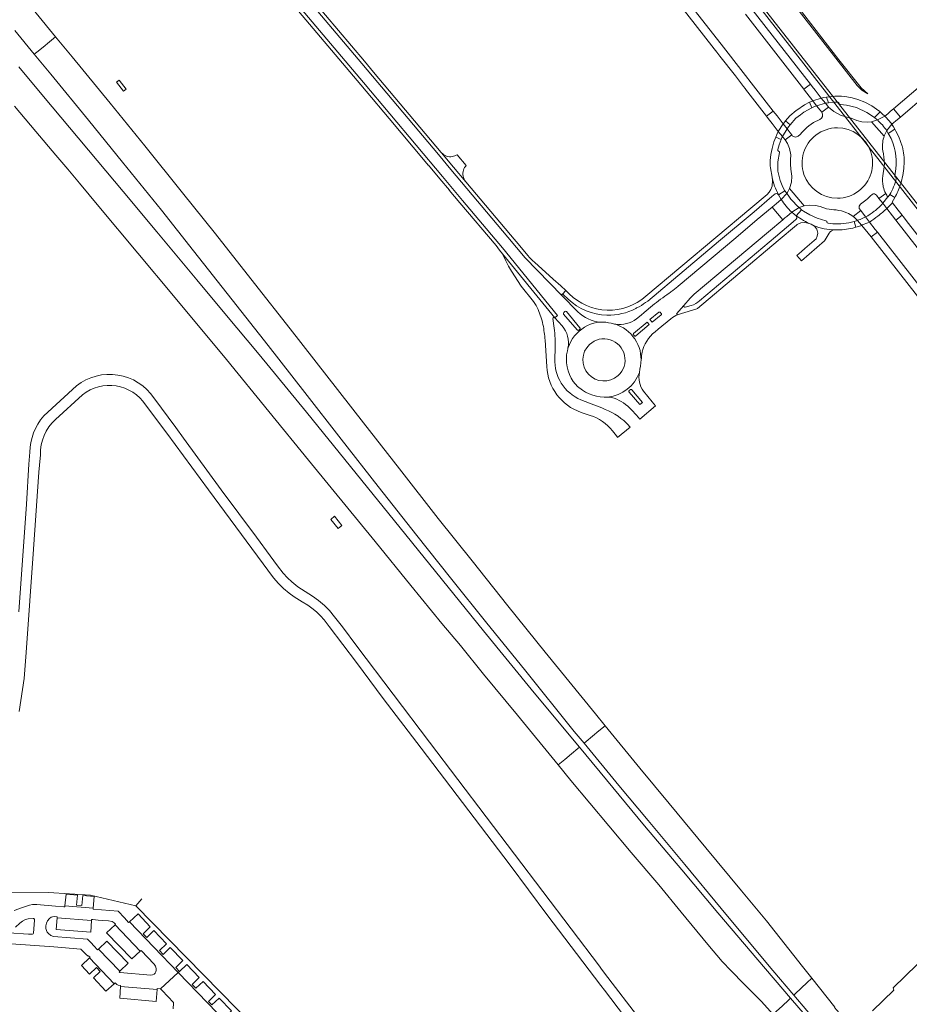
# Model space of a CAD drawing. Extents: x 148869 to 161638, y 453607 to 469810.
# Tile 746 of 1056: x 156751 to 157130, y 466132 to 466552. Entities that reach past the tile are written whole.
import ezdxf
from ezdxf.lldxf.tags import DXFTag

# ---------------------------------------------------------------- set-up
doc = ezdxf.new("R2010")
doc.units = 0
for name, color, linetype, lineweight in [('B-OI-RI-DRUKLEIDING-G-niet meenemen', 190, 'RI-PERS', 18), ('B-OI-RI-PERSLEIDING-G-niet meenemen', 190, 'RI-PERS', 18), ('B-RO-VH-VERHARDING_ASFALT-GV', 251, 'CONTINUOUS', 18), ('B-RO-VH-VERHARDING_GESLOTEN-GV', 251, 'CONTINUOUS', 18), ('B-RO-VH-VERHARDING_GRASBETONSTEEN-GV', 251, 'CONTINUOUS', 18), ('B-RO-VH-VERHARDING_HALFVERHARDING-GV', 251, 'CONTINUOUS', 18)]:
    doc.layers.add(name, color=color, linetype=linetype, lineweight=lineweight)
tags = doc.linetypes.add('RI-PERS', pattern='A,7,-2,["P",Standard,S=1.8,R=0,X=-0.5,Y=-0.9],-2,7,-2,[102,NLCS.SHX,S=1,R=180,X=0,Y=0],-2', length=22).pattern_tags.tags
tags[6] = DXFTag(74, 10)

msp = doc.modelspace()

# ---------------------------------------------------------------- linework, layer by layer
at = {"layer": 'B-OI-RI-DRUKLEIDING-G-niet meenemen'}
for p, q in [((156762.95, 466179.81), (156730.58, 466179.56)), ((156780.89, 466178.56), (156762.95, 466179.81)), ((156800.11, 466174.03), (156780.89, 466178.56)), ((156802.75, 466177.06), (156800.11, 466174.03)), ((156800.11, 466174.03), (156867.25, 466105.72))]:
    msp.add_line(p, q, dxfattribs=at)
at = {"layer": 'B-OI-RI-PERSLEIDING-G-niet meenemen'}
for p, q in [((157134.2, 466469.9), (156946.3, 466710.7)), ((156947.3, 466710.7), (157136.01, 466469.9))]:
    msp.add_line(p, q, dxfattribs=at)
at = {"layer": 'B-RO-VH-VERHARDING_ASFALT-GV', "flags": 128}
for points in [[(156988.62, 466427.37), (156981.84, 466434.25), (156966.17, 466450.35), (156958.8, 466459.12), (156934.44, 466488.05), (156929.17, 466494.34), (156896.48, 466533.16), (156855.86, 466581.37), (156848.52, 466590.1), (156819.56, 466624.49), (156799.74, 466648.03), (156792.04, 466657.35)], [(156792.04, 466657.35), (156799.74, 466648.03), (156819.56, 466624.49), (156848.52, 466590.1), (156855.86, 466581.37), (156896.48, 466533.16), (156929.17, 466494.34), (156934.44, 466488.05), (156958.8, 466459.12), (156966.17, 466450.35), (156981.84, 466434.25)], [(156930.31, 466495.31), (156901.46, 466529.55), (156897.62, 466534.13), (156864.39, 466573.58), (156864.32, 466573.66), (156864.22, 466573.78), (156857.01, 466582.34), (156849.66, 466591.07), (156824.58, 466620.89), (156820.7, 466625.46), (156793.79, 466657.42)], [(156787.45, 466654.94), (156796.15, 466645.01), (156816.76, 466620.53), (156852.29, 466578.36), (156861.23, 466567.75), (156897.24, 466525.09), (156930.89, 466485.06), (156939.49, 466474.82), (156954.89, 466456.5), (156956.42, 466454.6), (156979.96, 466425.79), (156978.8, 466424.84), (156981.89, 466421.35)], [(157027.93, 466563.57), (157046.68, 466539.5), (157047.84, 466538.02), (157049.15, 466536.35), (157055.75, 466527.91), (157059.22, 466523.44), (157059.92, 466522.53), (157060.03, 466522.44), (157060.04, 466522.42), (157060.1, 466522.3), (157068.96, 466510.7), (157071.92, 466512.89), (157050.63, 466540.1), (157023.74, 466574.64)], [(156860.08, 466566.78), (156896.09, 466524.12), (156898.29, 466521.43), (156898.33, 466521.46), (156908.17, 466509.75), (156908.13, 466509.72), (156923.51, 466491.43), (156924.83, 466489.85), (156924.87, 466489.89), (156929.74, 466484.1), (156933.83, 466479.23), (156933.79, 466479.21), (156938.35, 466473.86), (156953.73, 466455.55), (156955.25, 466453.66), (156978.8, 466424.84), (156979.96, 466425.79), (156956.42, 466454.6), (156954.89, 466456.5), (156939.49, 466474.82), (156930.89, 466485.06), (156897.24, 466525.09), (156861.23, 466567.75)], [(157075.87, 466564.71), (157107.71, 466523.85), (157109.64, 466521.77), (157112.15, 466520.31), (157109.36, 466522.82), (157099.82, 466534.82), (157082.98, 466556.68)], [(157060.01, 466554.26), (157084.98, 466522.22), (157087.75, 466524.34), (157062.82, 466556.31)], [(157139.08, 466526.96), (157134.76, 466523.71), (157134.75, 466523.7), (157134.74, 466523.7), (157123.13, 466513.87), (157126.1, 466510.36), (157137.34, 466519.98), (157140.64, 466522.7)], [(157118.99, 466501.68), (157119.14, 466502.16), (157113.74, 466508.37), (157111.98, 466508.22), (157109.63, 466508.4), (157107.57, 466508.95), (157105.06, 466509.89), (157102.79, 466510.45), (157100.54, 466511.14), (157097.67, 466512.67), (157095.52, 466514.53), (157092.55, 466512.4), (157092.9, 466511.55), (157092.88, 466510.64), (157092.49, 466509.9), (157091.77, 466509.35), (157089.09, 466508), (157087.11, 466506.56), (157086.17, 466505.87), (157084.22, 466503.97), (157083.43, 466502.94), (157082.57, 466502.16), (157081.43, 466501.84), (157080.57, 466502.04), (157080.02, 466502.43), (157079.81, 466502.74), (157076.96, 466500.59), (157077.92, 466499.07), (157078.85, 466497.03), (157079.33, 466494.2), (157079.24, 466492.14), (157079.21, 466490.33), (157079.38, 466488.16), (157079.75, 466485.14), (157079.66, 466482.65), (157078.83, 466479.9), (157085.09, 466472.54), (157087.24, 466472.82), (157089.97, 466472.67), (157091.84, 466472.17), (157094.66, 466471.3)], [(157122.51, 466507.33), (157124.86, 466509.3), (157126.1, 466510.36), (157123.13, 466513.87), (157121.92, 466512.85)], [(157119.52, 466510.81), (157116.27, 466509.15)], [(157119.53, 466510.8), (157119.52, 466510.81)], [(157121.92, 466512.85), (157121.44, 466512.44), (157120.71, 466511.81), (157119.53, 466510.8)], [(157116.27, 466509.15), (157115.11, 466508.69), (157113.74, 466508.37)], [(157113.74, 466508.37), (157119.14, 466502.16), (157119.3, 466502.64), (157120.26, 466504.57)], [(157120.26, 466504.57), (157122.51, 466507.33)], [(157126.93, 466497.7), (157126.86, 466497.94), (157125.39, 466501.87), (157124.19, 466504.41), (157123.7, 466505.26), (157120.92, 466503.43), (157121.22, 466503), (157122.12, 466501.17)], [(157074.12, 466477.25), (157076.89, 466478.97), (157076.03, 466480.42), (157074.87, 466483.3), (157073.9, 466487.37), (157073.82, 466491.27), (157074.55, 466495.29), (157074.51, 466495.61), (157074.17, 466495.84), (157073.87, 466496.13), (157073.83, 466496.51), (157074.36, 466498.49), (157075.25, 466500.83), (157072.97, 466501.82), (157072.17, 466499.75), (157071.68, 466498.05), (157071.42, 466496.98), (157070.86, 466494.46), (157070.6, 466491.79), (157070.65, 466489.64), (157070.68, 466488.75), (157071.39, 466484.81)], [(156930.51, 466495.09), (156935.59, 466489.03), (156940.81, 466482.82)], [(156967.32, 466451.31), (156963.85, 466455.46), (156959.95, 466460.09), (156940.81, 466482.82), (156935.59, 466489.03), (156930.51, 466495.09)], [(156941.02, 466489.7), (156937.14, 466494.33)], [(157118.84, 466494.69), (157118.61, 466495.94)], [(157118.57, 466485.24), (157119.17, 466489.21)], [(157127.67, 466490.35), (157127.67, 466490.54)], [(157071.39, 466484.81), (157071.56, 466483.3), (157071.39, 466480.97), (157070.86, 466479.43), (157070.18, 466478.32), (157069.27, 466477.34), (157062.35, 466471.47), (157017.58, 466433.95)], [(157123.87, 466486.36), (157123.68, 466485.35)], [(157123.89, 466484.83), (157124, 466484.77)], [(157118.81, 466480.56), (157118.76, 466480.86)], [(157126.06, 466481.44), (157126.41, 466482.6)], [(157018.4, 466431.9), (157033.98, 466444.98), (157048.59, 466457.28), (157063.74, 466469.96), (157071.31, 466476.44), (157072.71, 466477.58), (157073.25, 466477.76), (157073.77, 466477.63), (157074.12, 466477.25)], [(157077.65, 466477.84), (157075.3, 466475.26)], [(157082.9, 466471.84), (157083.8, 466472.16), (157085.09, 466472.54), (157078.83, 466479.9), (157078.29, 466478.81), (157077.65, 466477.84)], [(157115.88, 466477.08), (157116.93, 466475.71), (157119.85, 466477.84)], [(157119.85, 466477.84), (157116.93, 466475.71), (157118.55, 466473.6)], [(157118.55, 466473.6), (157120.77, 466476.34)], [(157121.62, 466477.31), (157123.73, 466476.04)], [(157038.2, 466434.83), (157069.92, 466461.5), (157075.98, 466466.6), (157071.46, 466471.98), (157065.1, 466466.63), (157055.91, 466458.9), (157031.4, 466438.31)], [(157075.3, 466475.26), (157073.16, 466473.4), (157072.39, 466472.77), (157071.46, 466471.98), (157075.98, 466466.6), (157076.89, 466467.36), (157077.66, 466468), (157079.82, 466469.83)], [(157079.82, 466469.83), (157079.85, 466469.8), (157079.86, 466469.8), (157082.9, 466471.84)], [(157120.29, 466471.38), (157118.55, 466473.6)], [(157081.68, 466468.27), (157081.95, 466467.82), (157081.93, 466467.26), (157081.64, 466466.82), (157080.32, 466465.67), (157072.79, 466459.34), (157040.51, 466432.07)], [(157096.18, 466464.94), (157095.24, 466465.07), (157094.84, 466465.29), (157094.78, 466465.66), (157094.68, 466465.99), (157094.34, 466466.18), (157090.64, 466467.2), (157087.45, 466468.7), (157084.86, 466470.3), (157084.01, 466470.88), (157081.68, 466468.27)], [(157106.02, 466467.94), (157109.21, 466470.53), (157108.56, 466471.4)], [(157107.7, 466466.34), (157108.91, 466466.76), (157110.11, 466467.24), (157111.27, 466467.77), (157109.21, 466470.53), (157106.02, 466467.94)], [(157112.93, 466465.62), (157111.27, 466467.77), (157110.11, 466467.24), (157108.91, 466466.76), (157107.7, 466466.34)], [(157111.27, 466467.77), (157112.93, 466465.62)], [(157191.66, 466385.13), (157169.29, 466414.08), (157163.26, 466421.89), (157162.2, 466423.24), (157129.55, 466464.97), (157127.23, 466468), (157126.84, 466468.5), (157124.18, 466466.4), (157166.66, 466412.02), (157189.31, 466383.02)], [(157039.58, 466428.78), (157074, 466457.8), (157081.74, 466464.28)], [(157081.74, 466464.28), (157082.12, 466464.6), (157083.64, 466465.29), (157085.13, 466465.44), (157086.13, 466465.29), (157088.05, 466464.65)], [(157088.05, 466464.65), (157089.45, 466463.84), (157090.51, 466462.52), (157090.83, 466461.48), (157090.92, 466460.86), (157090.69, 466459.53), (157090.14, 466458.48), (157089.39, 466457.67), (157085.35, 466454.26), (157083.88, 466452.99), (157081.97, 466451.33), (157083.91, 466449.08), (157093.71, 466457.57), (157094.05, 466457.97)], [(157105.81, 466463.06), (157107.14, 466463.4), (157106.44, 466465.84), (157105.2, 466465.54)], [(157108.31, 466463.72), (157109.62, 466464.09), (157109.45, 466464.28), (157107.79, 466466.24), (157106.44, 466465.84), (157107.14, 466463.4)], [(157107.7, 466466.34), (157107.79, 466466.24), (157109.45, 466464.28), (157109.63, 466464.34), (157109.79, 466464.39)], [(157109.79, 466464.39), (157109.63, 466464.34), (157109.45, 466464.28), (157109.62, 466464.09), (157112.4, 466460.81), (157113.61, 466459.27), (157116.27, 466461.35), (157115.4, 466462.47), (157112.93, 466465.62)], [(157097.98, 466462.26), (157097.12, 466462.34)], [(157097.12, 466462.34), (157097.98, 466462.26), (157098.45, 466462.25)], [(157181.93, 466377.21), (157159.27, 466406.25), (157116.27, 466461.35), (157113.61, 466459.27), (157156.68, 466404.22), (157179.5, 466375.07)], [(156978.8, 466424.84), (156955.25, 466453.66), (156956.42, 466452), (156957.9, 466449.09), (156959.08, 466446.83), (156960.25, 466444.71), (156964.41, 466438.33), (156969.64, 466431.69)], [(156982.06, 466434.89), (156983.53, 466436.42), (156981.33, 466438.39), (156978.12, 466441.27), (156970.14, 466448.44)], [(157031.16, 466438.11), (157029.11, 466436.48)], [(156984.92, 466435), (156983.53, 466436.42), (156982.06, 466434.89)], [(156982.29, 466434.67), (156984.46, 466432.74)], [(157020.39, 466429.98), (157016.88, 466427.01), (157015.58, 466425.92), (157013.59, 466424.28)], [(157031.12, 466426.08), (157030.59, 466426.52), (157033.82, 466430.07), (157036.49, 466433.12)], [(157033.82, 466430.07), (157030.59, 466426.52), (157031.12, 466426.08)], [(157036.93, 466429.97), (157034.35, 466429.26)], [(156988.37, 466419.59), (156982.48, 466426.4)], [(156982.61, 466427.08), (156983.02, 466427.43)], [(156983.7, 466427.46), (156989.44, 466420.57)], [(157024.09, 466426.09), (157020.23, 466422.89), (157019.32, 466423.99), (157023.12, 466427.22)], [(157023.69, 466427.17), (157024.14, 466426.68)], [(157032.81, 466426.65), (157038.91, 466428.44)], [(156978.53, 466420.42), (156977.98, 466424.47)], [(156998.14, 466422.96), (156996.73, 466422.77), (156995.35, 466422.45), (156994, 466422.01), (156992.7, 466421.45), (156991.45, 466420.77), (156990.27, 466419.99), (156989.16, 466419.11), (156988.13, 466418.13), (156987.2, 466417.06), (156986.36, 466415.91), (156985.63, 466414.7), (156985.02, 466413.42), (156984.51, 466412.09), (156984.3, 466411.51), (156984.13, 466410.72)], [(156984.36, 466411.84), (156984.3, 466411.51), (156984.51, 466412.09), (156985.02, 466413.42), (156985.63, 466414.7), (156986.36, 466415.91), (156987.2, 466417.06), (156988.13, 466418.13), (156989.16, 466419.11), (156990.27, 466419.99), (156991.45, 466420.77), (156992.7, 466421.45), (156994, 466422.01), (156995.35, 466422.45), (156996.73, 466422.77), (156998.14, 466422.96)], [(157015.64, 466406.94), (157015.36, 466409.46), (157015.1, 466410.8), (157014.71, 466412.11), (157014.22, 466413.38), (157013.61, 466414.6), (157012.9, 466415.77), (157012.1, 466416.87), (157011.19, 466417.9), (157010.21, 466418.84), (157009.14, 466419.7), (157008, 466420.46), (157006.8, 466421.11), (157004.72, 466422.03)], [(157004.72, 466422.03), (157006.8, 466421.11), (157008, 466420.46), (157009.14, 466419.7), (157010.21, 466418.84), (157011.19, 466417.9), (157012.1, 466416.87), (157012.9, 466415.77), (157013.61, 466414.6), (157014.22, 466413.38), (157014.71, 466412.11), (157015.1, 466410.8), (157015.36, 466409.46), (157015.64, 466406.94)], [(157012.38, 466418.16), (157018.11, 466422.99), (157019.06, 466421.87), (157013.3, 466417.04)], [(157020.42, 466417.88), (157021.49, 466418.81), (157022.82, 466419.94), (157028.29, 466424.41)], [(156989.43, 466419.95), (156989.01, 466419.51)], [(157012.62, 466417.18), (157012.31, 466417.54)], [(156974.6, 466415.2), (156975.33, 466403.96)], [(156978.83, 466407.43), (156978.88, 466411.52)], [(156986.67, 466397.61), (156988.51, 466395.53), (156990.51, 466393.99), (156991.92, 466393.12), (156993.4, 466392.38), (156994.94, 466391.78), (156996.53, 466391.33), (156998.16, 466391.03), (156999.8, 466390.89), (157001.42, 466390.92)], [(156774.89, 466395.79), (156760.9, 466382.92)], [(156765.9, 466381.42), (156777.42, 466391.98)], [(157011.61, 466394.03), (157016.15, 466388.69), (157015.02, 466387.76), (157010.48, 466393.1)], [(157010.52, 466393.76), (157010.93, 466394.11)], [(157011.45, 466385.61), (157013.6, 466383.21), (157014.98, 466381.63), (157021.74, 466387.32), (157020.34, 466388.93), (157016.52, 466393.47)], [(156804.28, 466387.7), (156813.31, 466375.6), (156831.07, 466351.4), (156851.98, 466323.1), (156858.9, 466313.97), (156860.99, 466311.48), (156863.14, 466309.43), (156865.49, 466307.36), (156867.68, 466305.83), (156871.1, 466303.75), (156873.48, 466302.23), (156875.13, 466301.03), (156877.12, 466299.37), (156878.85, 466297.74), (156880.44, 466295.96), (156882.6, 466293.18), (156894.28, 466277.78), (156905.59, 466262.54), (156921.81, 466241.25), (156959.71, 466191.38), (156975.39, 466170.44), (156998.42, 466140.17), (157000, 466138.08), (157030.93, 466097.3)], [(157015.39, 466125.14), (157000, 466145.39), (156998.42, 466147.47), (156997.78, 466148.32), (156925.41, 466243.81), (156894.34, 466284.77), (156888.27, 466293), (156884.91, 466297.36), (156882.69, 466300.02), (156880.59, 466302.18), (156878.01, 466304.3), (156875.46, 466306.1), (156869.22, 466310.13), (156866.68, 466312.17), (156864.79, 466313.95), (156862.92, 466315.97), (156860.58, 466318.98), (156857.36, 466323.26), (156851.64, 466331.32), (156836.61, 466351.44), (156820.45, 466373.4), (156817.2, 466377.96), (156807.89, 466390.66)], [(156998.84, 466386.33), (156995.36, 466387.74), (156989.91, 466389.83)], [(156989.94, 466384.47), (156993.82, 466383.15)], [(157003.39, 466376.6), (157005.03, 466374.45)], [(157005.56, 466373.68), (157010.84, 466378.15)], [(156754.97, 466367.48), (156754.59, 466362.33), (156753.58, 466345.35), (156750.25, 466299.48)], [(156750.38, 466256.89), (156751.84, 466266.38), (156752.49, 466271.04), (156753.43, 466282.13), (156756.6, 466326.11), (156758.85, 466358.92), (156759.14, 466361.97), (156759.46, 466366.4)], [(156745.04, 466158.07), (156765.16, 466156.58), (156776.66, 466155.59), (156776.89, 466155.46), (156777.17, 466155.19), (156779.05, 466153.35), (156779.79, 466152.62), (156780.06, 466152.8), (156780.32, 466152.53), (156780.68, 466152.15), (156780.43, 466151.91), (156790.96, 466140.88), (156791.33, 466141.2), (156792.08, 466140.47), (156792.69, 466140.3), (156793.64, 466140.18), (156793.61, 466139.64), (156809.2, 466138.36), (156809.24, 466138.86), (156810.62, 466138.72), (156818.24, 466145.7), (156797.43, 466167.28), (156797.09, 466166.96), (156795.28, 466168.92), (156792.65, 466171.79), (156792.6, 466171.85), (156782, 466172.72), (156782.03, 466173.1), (156769.93, 466174.03), (156769.89, 466173.66), (156769.43, 466173.7), (156765.88, 466174), (156758.02, 466174.67), (156756.17, 466174.66), (156754.83, 466174.4), (156751.81, 466173.36), (156748.33, 466172.08)], [(156748.82, 466165), (156750.66, 466166.67), (156751.89, 466167.56), (156753.12, 466168.19), (156754.22, 466168.52), (156756.38, 466168.73), (156756.68, 466168.63), (156756.92, 466168.29), (156756.96, 466167.96), (156756.56, 466162.4), (156756.39, 466162.16), (156756.12, 466162.01), (156755.58, 466161.94), (156754.36, 466162.04), (156745.98, 466162.59)], [(156851.35, 466111.37), (156818.24, 466145.7), (156810.62, 466138.72), (156811.02, 466138.43), (156811.35, 466138.02), (156816.22, 466132.91), (156816.26, 466132.53), (156816.08, 466130.1)]]:
    msp.add_lwpolyline(points, dxfattribs=at)
for points in [[(157088.76, 466517.29), (157092.33, 466518.45), (157089.7, 466521.79), (157088.49, 466523.41), (157087.75, 466524.34), (157084.98, 466522.22), (157085.7, 466521.22), (157086.17, 466520.62)], [(157092.33, 466518.45), (157088.76, 466517.29), (157090.38, 466515.19), (157094.18, 466516.34)], [(157092.33, 466518.45), (157094.18, 466516.34), (157095.38, 466516.48), (157094.64, 466518.9), (157093.28, 466518.65)], [(157117.27, 466512.8), (157115.96, 466513.78), (157113.92, 466515.09), (157110.91, 466516.72), (157107.96, 466517.88), (157105.6, 466518.55), (157103.31, 466518.98), (157100.99, 466519.23), (157098.17, 466519.28), (157096.66, 466519.19), (157094.64, 466518.9), (157095.38, 466516.48), (157097.3, 466516.66), (157099.53, 466516.72), (157099.83, 466516.58), (157100.02, 466516.21), (157100.2, 466515.82), (157100.51, 466515.7), (157103.11, 466515.48), (157107.44, 466514.43), (157111.85, 466512.36), (157115.06, 466510.16), (157117.43, 466512.66)], [(157083.45, 466511.33), (157084.89, 466512.46), (157088.31, 466514.36), (157087.39, 466516.7), (157085.24, 466515.58), (157081.91, 466513.34), (157081.72, 466513.21), (157078.97, 466510.84), (157077.14, 466508.79), (157079.08, 466507.12), (157081.57, 466509.86)], [(157090.38, 466515.19), (157088.76, 466517.29), (157088.51, 466517.17), (157087.39, 466516.7), (157088.31, 466514.36), (157089.44, 466514.83)], [(157094.18, 466516.34), (157090.38, 466515.19), (157091.86, 466513.29), (157092.55, 466512.4), (157095.52, 466514.53), (157094.69, 466515.56)], [(157076.16, 466507.49), (157073.52, 466510.86), (157072.67, 466511.94), (157071.92, 466512.89), (157068.96, 466510.7), (157069.72, 466509.73), (157071.39, 466507.61), (157074.06, 466504.24)], [(157116.27, 466509.15), (157119.52, 466510.81), (157118.39, 466511.81), (157117.43, 466512.66), (157115.06, 466510.16), (157116.03, 466509.38)], [(157075.78, 466502.14), (157077.77, 466505.38), (157076.16, 466507.49), (157074.06, 466504.24)], [(157077.77, 466505.38), (157075.78, 466502.14), (157076.05, 466501.84), (157076.28, 466501.52), (157076.96, 466500.59), (157079.81, 466502.74), (157079.07, 466503.7)], [(157076.16, 466507.49), (157077.77, 466505.38), (157078.38, 466506.18), (157079.08, 466507.12), (157077.14, 466508.79), (157076.4, 466507.79)], [(157122.51, 466507.33), (157120.26, 466504.57), (157120.36, 466504.43), (157120.92, 466503.43), (157123.7, 466505.26), (157123.14, 466506.24), (157122.88, 466506.69)], [(157075.78, 466502.14), (157074.06, 466504.24), (157073.42, 466502.98), (157072.97, 466501.82), (157075.25, 466500.83), (157075.66, 466501.89)], [(157075.3, 466475.26), (157077.65, 466477.84), (157077.52, 466478.01), (157076.89, 466478.97), (157074.12, 466477.25), (157074.69, 466476.24)], [(157122.76, 466473.82), (157122.57, 466474.06), (157123.15, 466475.02), (157123.73, 466476.04), (157121.62, 466477.31), (157120.91, 466476.37), (157120.84, 466476.24), (157120.77, 466476.34), (157118.55, 466473.6), (157120.29, 466471.38), (157122.57, 466473.63)], [(157082.9, 466471.84), (157079.86, 466469.8), (157080.78, 466468.97), (157081.68, 466468.27), (157084.01, 466470.88), (157083.07, 466471.63)], [(157122.76, 466473.82), (157122.57, 466473.63), (157120.29, 466471.38), (157122.78, 466468.19), (157124.18, 466466.4), (157126.84, 466468.5), (157125.22, 466470.64)], [(156766.65, 466168.94), (156781.26, 466167.76), (156781.29, 466168.23), (156781.79, 466168.19), (156784.16, 466168), (156785.85, 466167.86), (156788.45, 466167.65), (156790.1, 466167.33), (156790.92, 466166.9), (156791.56, 466166.24), (156791.33, 466166.02), (156802.03, 466154.76), (156802.38, 466155.08), (156807.96, 466149.15), (156808.56, 466148.33), (156808.83, 466147.42), (156808.84, 466146.63), (156808.72, 466145.99), (156808.45, 466145.42), (156807.96, 466144.92), (156807.28, 466144.61), (156806.57, 466144.52), (156793.38, 466145.68), (156793.02, 466145.94), (156793.38, 466146.28), (156784.25, 466155.63), (156783.88, 466155.28), (156783.59, 466155.59), (156782.49, 466156.75), (156780.79, 466158.54), (156779.52, 466159.88), (156765.13, 466160.98), (156763.88, 466161.47), (156762.91, 466162.22), (156762.4, 466162.9), (156762.06, 466163.6), (156761.83, 466164.39), (156761.85, 466165.56), (156762.14, 466166.72), (156762.5, 466167.69), (156763.34, 466168.66), (156764.03, 466169.18), (156764.67, 466169.42), (156765.51, 466169.58), (156766.69, 466169.43)]]:
    msp.add_lwpolyline(points, close=True, dxfattribs=at)
at = {"layer": 'B-RO-VH-VERHARDING_ASFALT-GV'}
for points in [[(157119.53, 466510.8, -0.009223), (157122.51, 466507.33)], [(157122.51, 466507.33, 0.009223), (157119.53, 466510.8)], [(157090.08, 466502.68, -0.165083), (157099.22, 466505.77)], [(157099.22, 466505.77, -0.716726), (157108.35, 466478.85)], [(157116.27, 466509.15, -0.063004), (157120.26, 466504.57)], [(157120.26, 466504.57, 0.063004), (157116.27, 466509.15)], [(157099.22, 466475.75, -0.716691), (157090.08, 466502.68)], [(157118.61, 466495.94, -0.108516), (157118.99, 466501.68)], [(157122.12, 466501.17, -0.151946), (157123.87, 466486.36)], [(157127.67, 466490.54, 0.083246), (157126.93, 466497.7)], [(156930.51, 466495.09, -0.012068), (156930.31, 466495.31)], [(156935.1, 466493.54, -0.254897), (156930.51, 466495.09)], [(156937.14, 466494.33, -0.102912), (156935.1, 466493.54)], [(157119.17, 466489.21, 0.081169), (157118.84, 466494.69)], [(156939.84, 466487.76, -0.112304), (156941.02, 466489.7)], [(157126.41, 466482.6, 0.067337), (157127.67, 466490.35)], [(156940.81, 466482.82, -0.255344), (156939.84, 466487.76)], [(157074.12, 466477.25, -0.073806), (157071.39, 466484.81)], [(157071.39, 466484.81, 0.073806), (157074.12, 466477.25)], [(157118.76, 466480.86, -0.103183), (157118.57, 466485.24)], [(157124.34, 466484.14, -0.070472), (157121.62, 466477.31)], [(157123.68, 466485.35, 0.337807), (157123.89, 466484.83)], [(157124, 466484.77, -0.481621), (157124.34, 466484.14)], [(157119.85, 466477.84, -0.059565), (157118.81, 466480.56)], [(157123.73, 466476.04, 0.052376), (157126.06, 466481.44)], [(157082.9, 466471.84, -0.065547), (157077.65, 466477.84)], [(157077.65, 466477.84, 0.065547), (157082.9, 466471.84)], [(157108.35, 466478.85, -0.164979), (157099.22, 466475.75)], [(157111.33, 466474.96, 0.024134), (157114.05, 466477.42)], [(157114.05, 466477.42, -0.367863), (157115.88, 466477.08)], [(157120.77, 466476.34, -0.035569), (157119.85, 466477.84)], [(157075.3, 466475.26, 0.074516), (157079.82, 466469.83)], [(157079.82, 466469.83, -0.074516), (157075.3, 466475.26)], [(157108.56, 466471.4, -0.257367), (157109.04, 466473.21)], [(157109.04, 466473.21, 0.019261), (157111.33, 466474.96)], [(157118.55, 466473.6, -0.047099), (157114.98, 466470.21)], [(157088.05, 466464.65, -0.040729), (157081.68, 466468.27)], [(157081.68, 466468.27, 0.040729), (157088.05, 466464.65)], [(157094.66, 466471.3, 0.056174), (157098.73, 466470.76)], [(157098.73, 466470.76, -0.076991), (157103.29, 466469.59)], [(157103.29, 466469.59, -0.077007), (157106.02, 466467.94)], [(157106.02, 466467.94, -0.041394), (157107.7, 466466.34)], [(157114.98, 466470.21, -0.042154), (157111.27, 466467.77)], [(157112.93, 466465.62, 0.022625), (157116.54, 466468.17)], [(157116.54, 466468.17, 0.025169), (157120.29, 466471.38)], [(157097.12, 466462.34, -0.108501), (157088.05, 466464.65)], [(157088.05, 466464.65, 0.108501), (157097.12, 466462.34)], [(157105.2, 466465.54, -0.08624), (157096.18, 466464.94)], [(157107.14, 466463.4, 0.003388), (157108.31, 466463.72)], [(157109.79, 466464.39, 0.021571), (157112.93, 466465.62)], [(157112.93, 466465.62, -0.021571), (157109.79, 466464.39)], [(157094.05, 466457.97, 0.019302), (157095.79, 466460.88)], [(157095.79, 466460.88, -0.257156), (157097.98, 466462.26)], [(157098.45, 466462.25, 0.064204), (157105.81, 466463.06)], [(156970.14, 466448.44, -0.034387), (156967.32, 466451.31)], [(157031.4, 466438.31, -0.015569), (157031.16, 466438.11)], [(156981.84, 466434.25, -0.217653), (156981.76, 466434.83)], [(156981.76, 466434.83, -0.239519), (156982.06, 466434.89)], [(156982.06, 466434.89, -0.237447), (156982.29, 466434.67)], [(157001.04, 466428.03, -0.190302), (156984.92, 466435)], [(157017.58, 466433.95, -0.190325), (157001.04, 466428.03)], [(157027.46, 466435.25, 0.02052), (157020.39, 466429.98)], [(157029.11, 466436.48, -0.026358), (157027.46, 466435.25)], [(157036.49, 466433.12, -0.009357), (157038.2, 466434.83)], [(156969.64, 466431.69, -0.0673), (156971.69, 466428.28)], [(156984.46, 466432.74, 0.184777), (157001.01, 466425.92)], [(157014.76, 466429.51, 0.008602), (157018.4, 466431.9)], [(157034.35, 466429.26, -0.644178), (157033.82, 466430.07)], [(157040.51, 466432.07, -0.109197), (157036.93, 466429.97)], [(156971.69, 466428.28, -0.042414), (156973.74, 466421.94)], [(156982.48, 466426.4, -0.281952), (156982.61, 466427.08)], [(156983.02, 466427.43, -0.369071), (156983.7, 466427.46)], [(156998.14, 466422.96, -0.184394), (156988.62, 466427.37)], [(157001.01, 466425.92, 0.127551), (157013.26, 466428.76)], [(157013.26, 466428.76, -0.028731), (157014.76, 466429.51)], [(157023.12, 466427.22, -0.109678), (157023.69, 466427.17)], [(157024.14, 466426.68, -0.473655), (157024.09, 466426.09)], [(157028.29, 466424.41, -0.080747), (157031.12, 466426.08)], [(157031.12, 466426.08, -0.028998), (157032.81, 466426.65)], [(157038.91, 466428.44, 0.115521), (157039.58, 466428.78)], [(156973.74, 466421.94, -0.030875), (156974.6, 466415.2)], [(156977.98, 466424.47, -0.715686), (156978.8, 466424.84)], [(156981.89, 466421.35, -0.236912), (156984.36, 466411.84)], [(157002.79, 466422.45, 0.073089), (156998.14, 466422.96)], [(157004.72, 466422.03, -0.040469), (157002.79, 466422.45)], [(157013.59, 466424.28, -0.194007), (157004.72, 466422.03)], [(156978.88, 466411.52, 0.042925), (156978.53, 466420.42)], [(156989.01, 466419.51, -0.385226), (156988.37, 466419.59)], [(156989.44, 466420.57, -0.564092), (156989.43, 466419.95)], [(157012.31, 466417.54, -0.485612), (157012.38, 466418.16)], [(157013.3, 466417.04, -0.425176), (157012.62, 466417.18)], [(157015.8, 466408.78, -0.176795), (157020.42, 466417.88)], [(157005.74, 466400.15, -0.990097), (156993.56, 466413.41)], [(156993.56, 466413.41, -1.010217), (157005.74, 466400.15)], [(156984.13, 466410.72, 0.213623), (156986.67, 466397.61)], [(157015.64, 466406.94, 0.007105), (157015.8, 466408.78)], [(156989.91, 466389.83, -0.32116), (156978.83, 466407.43)], [(157014.83, 466401.53, 0.021594), (157015.64, 466406.94)], [(156807.89, 466390.66, 0.434608), (156774.89, 466395.79)], [(156975.33, 466403.96, 0.302644), (156989.94, 466384.47)], [(157001.42, 466390.92, 0.285707), (157014.83, 466401.53)], [(157014.83, 466401.53, -0.285707), (157001.42, 466390.92)], [(157016.52, 466393.47, -0.207515), (157014.83, 466401.53)], [(156777.42, 466391.98, -0.440873), (156804.28, 466387.7)], [(157010.48, 466393.1, -0.415241), (157010.52, 466393.76)], [(157010.93, 466394.11, -0.473374), (157011.61, 466394.03)], [(157001.42, 466390.92, -0.089685), (157004.12, 466390.48)], [(157004.12, 466390.48, -0.117814), (157011.45, 466385.61)], [(157009.37, 466379.92, 0.09739), (156998.84, 466386.33)], [(156760.9, 466382.92, 0.176803), (156754.97, 466367.48)], [(156759.46, 466366.4, -0.217111), (156765.9, 466381.42)], [(156993.82, 466383.15, -0.149975), (157003.39, 466376.6)], [(157010.84, 466378.15, 0.023143), (157009.37, 466379.92)], [(157005.03, 466374.45, -0.014615), (157005.56, 466373.68)]]:
    msp.add_lwpolyline(points, format="xyb", dxfattribs=at)
at = {"layer": 'B-RO-VH-VERHARDING_GESLOTEN-GV', "flags": 128}
for points in [[(156748.57, 466547.25), (156756.88, 466537.17), (156757.92, 466538.02), (156760.59, 466540.21), (156763.31, 466542.45), (156765.97, 466544.63), (156757.67, 466554.71), (156741.29, 466574.65)], [(156748.4, 466515.08), (156757.59, 466504.24), (156766.04, 466494.18), (156771.14, 466488.13), (156776.1, 466482.21), (156784.44, 466472.22), (156801.02, 466452.33), (156816.24, 466434.14), (156838.78, 466407.01), (156856.82, 466384.89), (156873.76, 466364.04), (156883.4, 466352.23), (156902.13, 466329.37), (156917.44, 466310.61), (156930.64, 466294.46), (156938.5, 466285.02), (156948.38, 466272.88), (156962.91, 466255.3), (156980.19, 466234.13), (156983.06, 466236.53), (156985.84, 466238.86), (156988.57, 466241.15), (156989.33, 466241.78), (156970.04, 466264.91), (156948.44, 466291.26), (156912.89, 466335.19), (156872.95, 466384.57), (156852.71, 466409.09), (156838.15, 466426.62), (156826.22, 466441.03), (156809.16, 466461.42), (156794.79, 466478.67), (156760.79, 466519.19), (156750.25, 466531.73)], [(157075.77, 466131.48), (157078.36, 466133.92), (157079.27, 466134.77), (157065.36, 466151), (157048.21, 466171.13), (157032.86, 466189.44), (157017.05, 466208.22), (157003.51, 466224.5), (156989.33, 466241.78), (156988.57, 466241.15), (156985.84, 466238.86), (156983.06, 466236.53), (156980.19, 466234.13), (156985.65, 466227.49), (157001.77, 466208.18), (157011.32, 466196.83), (157023.05, 466183), (157032.66, 466171.39), (157044.05, 466157.54), (157050.18, 466150.32), (157053.92, 466146.33), (157059.29, 466140.77), (157066.83, 466133.23), (157071.83, 466127.78)]]:
    msp.add_lwpolyline(points, dxfattribs=at)
for points in [[(157000.21, 466250.88), (156996.11, 466255.89), (156974.65, 466282.29), (156958.78, 466302.02), (156943.59, 466321.13), (156929.12, 466339.2), (156912.52, 466360.36), (156897.26, 466379.96), (156881.57, 466400.04), (156865.96, 466420.04), (156850.71, 466439.38), (156834.06, 466460.59), (156820.04, 466478.12), (156803.99, 466498.12), (156789.23, 466516.26), (156773.04, 466536.04), (156765.97, 466544.63), (156763.31, 466542.45), (156760.59, 466540.21), (156757.92, 466538.02), (156756.88, 466537.17), (156763.91, 466528.64), (156779.98, 466509.04), (156794.47, 466491.16), (156811.04, 466470.68), (156824.78, 466453.32), (156841.29, 466432.49), (156856.63, 466413), (156872.2, 466392.98), (156887.69, 466373.03), (156903.44, 466352.85), (156919.92, 466332), (156934.28, 466313.99), (156949.83, 466294.63), (156965.79, 466274.79), (156987.07, 466248.43), (156991.24, 466243.37), (156992.14, 466244.12), (156994.87, 466246.41), (156997.52, 466248.63)], [(156794.97, 466521.38), (156796.06, 466522.26), (156793.04, 466526.08), (156791.95, 466525.2)], [(156888.04, 466336.26), (156884.91, 466340.14), (156883.32, 466338.83), (156886.44, 466334.95)], [(157080.62, 466136.04), (157081.09, 466136.48), (157083.89, 466139.11), (157086.18, 466141.27), (157088.29, 466143.25), (157084.37, 466148.19), (157068.96, 466167.72), (157058.39, 466180.48), (157043.15, 466198.75), (157027.5, 466217.64), (157015.05, 466232.76), (157000.21, 466250.88), (156997.52, 466248.63), (156994.87, 466246.41), (156992.14, 466244.12), (156991.24, 466243.37), (157006.08, 466225.42), (157018.61, 466210.41), (157034.21, 466191.64), (157049.71, 466172.91), (157060.2, 466160.35), (157071.74, 466146.53)], [(157088.29, 466143.25), (157086.18, 466141.27), (157083.89, 466139.11), (157081.09, 466136.48), (157080.62, 466136.04), (157091.73, 466122.95), (157092.19, 466122.39), (157092.9, 466121.54), (157096.08, 466124.65), (157098.34, 466126.86), (157099.98, 466128.47), (157098.02, 466130.78), (157098.12, 466130.86)], [(157082.49, 466115.57), (157084.45, 466113.26), (157085.65, 466114.43), (157088.22, 466116.95), (157090.74, 466119.42), (157091.66, 466120.32), (157090.89, 466121.21), (157079.27, 466134.77), (157078.36, 466133.92), (157075.77, 466131.48), (157073.16, 466129.03), (157071.83, 466127.78), (157074.71, 466124.65), (157079.92, 466118.8), (157081.97, 466116.23)]]:
    msp.add_lwpolyline(points, close=True, dxfattribs=at)
at = {"layer": 'B-RO-VH-VERHARDING_GRASBETONSTEEN-GV', "flags": 128}
for points in [[(156782.03, 466173.1), (156782.42, 466178.09), (156777.51, 466178.43), (156777.12, 466174.2), (156774.9, 466174.39), (156775.24, 466178.63), (156770.4, 466179.02), (156769.93, 466174.03)], [(156797.43, 466167.28), (156818.24, 466145.7), (156818.71, 466146.13), (156817.17, 466147.78), (156820.14, 466150.74), (156814.81, 466156.3), (156811.8, 466153.36), (156810.22, 466154.98), (156813.29, 466157.93), (156807.87, 466163.54), (156804.83, 466160.61), (156803.32, 466162.21), (156806.3, 466165.17), (156801.09, 466170.64)], [(156781.26, 466167.76), (156766.65, 466168.94), (156766.23, 466164.01), (156780.95, 466162.83)], [(156791.33, 466166.02), (156787.72, 466162.52), (156798.51, 466151.45), (156802.03, 466154.76)], [(156793.38, 466146.28), (156796.93, 466149.67), (156787.8, 466159), (156784.25, 466155.63)], [(156780.43, 466151.91), (156776.99, 466148.57), (156780.39, 466145.01), (156783.42, 466147.75), (156785.01, 466146.13), (156782.08, 466143.43), (156787.32, 466137.69), (156790.96, 466140.88)], [(156818.24, 466145.7), (156851.35, 466111.37), (156854.93, 466114.76), (156849.61, 466120.29), (156846.52, 466117.39), (156844.94, 466119.07), (156847.98, 466122.01), (156842.65, 466127.53), (156839.54, 466124.6), (156838.02, 466126.3), (156840.91, 466129.27), (156835.67, 466134.77), (156832.55, 466131.85), (156831.17, 466133.33), (156834.16, 466136.34), (156828.84, 466141.88), (156825.72, 466138.92), (156824.2, 466140.56), (156827.16, 466143.57), (156821.86, 466149.1), (156818.71, 466146.13)], [(156793.61, 466139.64), (156793.33, 466134.76), (156808.81, 466133.31), (156809.2, 466138.36)]]:
    msp.add_lwpolyline(points, close=True, dxfattribs=at)
at = {"layer": 'B-RO-VH-VERHARDING_HALFVERHARDING-GV', "flags": 128}
msp.add_lwpolyline([(157133.21, 466149), (157123.03, 466139.14), (157123.31, 466138.16), (157114.19, 466129.27)], dxfattribs=at)

doc.saveas('drawing.dxf')
